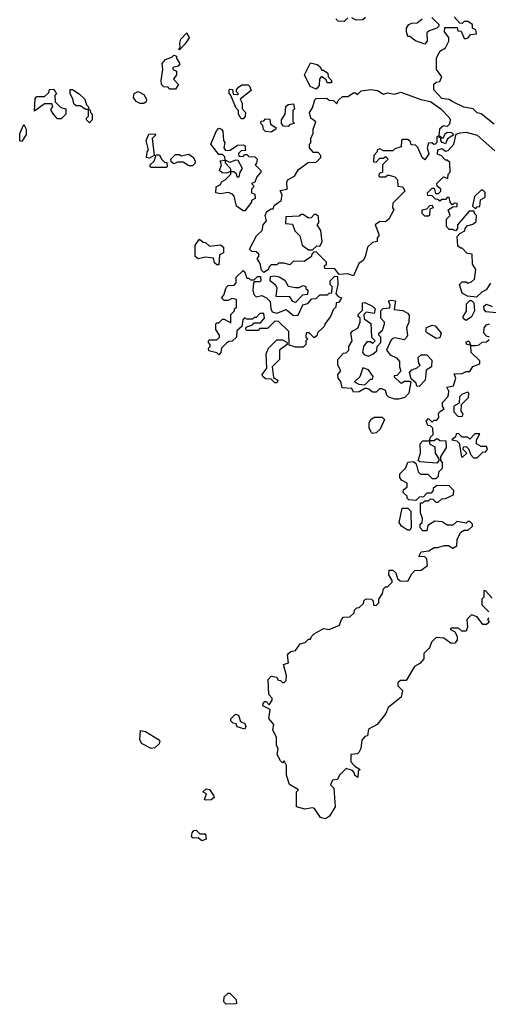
# Model space of a CAD drawing. Extents: x 2472589 to 2662339, y 701009 to 849030.
# Tile 315 of 406: x 2620043 to 2622544, y 710910 to 716170. Entities that reach past the tile are written whole.
import ezdxf

# ---------------------------------------------------------------- set-up
doc = ezdxf.new("R2010")
doc.units = 0

msp = doc.modelspace()

# ---------------------------------------------------------------- linework, layer by layer
at = {"layer": '0CON05XD'}
for points in [[(2621795, 716180), (2621775, 716160), (2621743, 716163), (2621730, 716175)], [(2621888.3, 716181.7), (2621875, 716170), (2621838.3, 716168.3), (2621815, 716180)], [(2622241.7, 716181.7), (2622280, 716145), (2622280, 716135), (2622270, 716125), (2622228.3, 716111.7), (2622215, 716100), (2622216.7, 716055), (2622205, 716040), (2622155, 716057.5), (2622125, 716080), (2622115, 716080), (2622107.5, 716105), (2622107.5, 716125), (2622120, 716145), (2622135, 716152.5), (2622165, 716153.3), (2622190, 716175)], [(2622575, 715612.5), (2622505, 715667.5), (2622485, 715672.5), (2622463.8, 715693.8), (2622412.7, 715702.7), (2622355, 715731.2), (2622335, 715743.8), (2622295, 715750), (2622253.8, 715795), (2622253.9, 715826.1), (2622265, 715837.5), (2622285, 715840), (2622296.2, 715865), (2622267.5, 715905), (2622266.7, 715965), (2622285, 716002.5), (2622315, 716020), (2622332.5, 716055), (2622332.5, 716075), (2622310, 716105), (2622311.7, 716128.3), (2622378.3, 716128.3), (2622381.7, 716111.7), (2622398.3, 716108.3), (2622415, 716070), (2622425, 716070), (2622436.4, 716073.6), (2622448.3, 716091.7), (2622480, 716095), (2622477, 716117), (2622460, 716125), (2622460, 716145), (2622435, 716160), (2622415, 716160), (2622405, 716150), (2622391.7, 716151.7), (2622362.5, 716185)], [(2620895, 716010), (2620890, 716015), (2620900, 716020), (2620897.5, 716045), (2620903, 716067), (2620935, 716100), (2620947, 716073), (2620925, 716040), (2620895, 716010)], [(2620875, 715800), (2620845, 715800), (2620835, 715810), (2620811.7, 715811.7), (2620800, 715825), (2620797.5, 715845), (2620807.5, 715905), (2620803.3, 715936.7), (2620821.7, 715958.3), (2620855, 715970), (2620865, 715980), (2620880, 715975), (2620880, 715965), (2620897.5, 715935), (2620888.3, 715921.7), (2620860, 715915), (2620860, 715905), (2620880, 715895), (2620880, 715875), (2620863, 715853), (2620890, 715825), (2620875, 715800)], [(2621625, 715800), (2621593.3, 715813.3), (2621562.5, 715875), (2621595, 715940), (2621630.7, 715930.7), (2621645, 715920), (2621655, 715900), (2621665, 715900), (2621687.5, 715885), (2621690, 715865), (2621706.7, 715845), (2621706.7, 715833.3), (2621683, 715833), (2621678.3, 715848.3), (2621653, 715867), (2621642.5, 715855), (2621641.7, 715818.3), (2621625, 715800)], [(2620265, 715640), (2620245, 715640), (2620222.5, 715665), (2620210, 715685), (2620210, 715695), (2620220, 715705), (2620215, 715720), (2620175, 715720), (2620121.7, 715681.7), (2620125, 715750), (2620135, 715760), (2620175, 715760), (2620198.3, 715781.7), (2620201.7, 715798.3), (2620225, 715800), (2620240, 715775), (2620230, 715765), (2620231.7, 715731.7), (2620261.7, 715701.7), (2620290, 715695), (2620290, 715665), (2620265, 715640)], [(2620415, 715620), (2620400, 715635), (2620400, 715645), (2620410, 715655), (2620410, 715690), (2620395, 715690), (2620365, 715710), (2620345, 715710), (2620331.7, 715721.7), (2620327, 715747), (2620312.5, 715775), (2620311.7, 715798.3), (2620325, 715797.5), (2620360, 715775), (2620390, 715745), (2620400, 715715), (2620410, 715705), (2620410, 715690), (2620418.3, 715688.3), (2620420, 715675), (2620430, 715665), (2620430, 715635), (2620415, 715620)], [(2620705, 715722.5), (2620685, 715722.5), (2620664.1, 715734.1), (2620650, 715755), (2620653.6, 715776.4), (2620675, 715787.5), (2620705, 715770), (2620720, 715745), (2620718.3, 715731.7), (2620705, 715722.5)], [(2621235, 715640), (2621225, 715640), (2621210, 715665), (2621210, 715685), (2621198.3, 715698.3), (2621168.3, 715768.3), (2621160, 715775), (2621160, 715795), (2621165, 715800), (2621178.3, 715798.3), (2621181.7, 715771.7), (2621205, 715770), (2621210, 715775), (2621200, 715785), (2621200, 715795), (2621210.7, 715809.3), (2621228.3, 715821.7), (2621261.7, 715821.7), (2621270, 715815), (2621278.3, 715791.7), (2621220, 715745), (2621230, 715725), (2621230, 715695), (2621247.5, 715675), (2621247, 715653), (2621235, 715640)], [(2621825, 714802.5), (2621795, 714812.5), (2621748.3, 714808.3), (2621725, 714840), (2621671.7, 714841.7), (2621670, 714855), (2621680, 714865), (2621680, 714875), (2621625, 714930), (2621611.7, 714928.3), (2621600, 714915), (2621600, 714905), (2621561.7, 714878.3), (2621505, 714880), (2621485, 714860), (2621455, 714870), (2621425, 714870), (2621415, 714860), (2621385, 714860), (2621371.7, 714848.3), (2621370, 714835), (2621345, 714820), (2621333, 714833), (2621327, 714867), (2621310, 714895), (2621320, 714905), (2621318.3, 714918.3), (2621305, 714930), (2621281.7, 714931.7), (2621270, 714945), (2621307.5, 715015), (2621337.5, 715045), (2621342.5, 715075), (2621360, 715095), (2621353.3, 715125), (2621362.5, 715145), (2621385, 715160), (2621395, 715160), (2621401.7, 715178.3), (2621437.5, 715205), (2621443, 715233), (2621432.5, 715257.5), (2621470, 715265), (2621468.8, 715305), (2621475, 715317.5), (2621510, 715335), (2621530.7, 715369.3), (2621581.7, 715408.3), (2621625, 715410), (2621650, 715435), (2621650, 715445), (2621635, 715460), (2621611.7, 715461.7), (2621590, 715485), (2621590, 715505), (2621597, 715513), (2621597.5, 715535), (2621610, 715565), (2621610, 715585), (2621622.5, 715625), (2621596.7, 715645), (2621590, 715675), (2621605, 715700), (2621618.3, 715741.7), (2621625, 715750), (2621681.7, 715751.7), (2621695, 715740), (2621718.3, 715738.3), (2621735, 715720), (2621741.7, 715738.3), (2621765, 715760), (2621795, 715760), (2621825, 715780), (2621835, 715780), (2621845, 715770), (2621865, 715790), (2621915, 715797.5), (2621951.7, 715791.7), (2621985, 715772.5), (2622005, 715780), (2622043, 715773), (2622077, 715783), (2622184.3, 715744.3), (2622235, 715734), (2622290, 715695), (2622335, 715647.5), (2622340, 715635), (2622337, 715613), (2622325, 715600), (2622305, 715602.5), (2622283.9, 715586.1), (2622280, 715550), (2622288.3, 715548.3), (2622290, 715540), (2622305, 715540), (2622311.7, 715558.3), (2622325, 715570), (2622347.5, 715567.5), (2622360, 715555), (2622326.7, 715533.3), (2622315, 715507.5), (2622297.5, 715515), (2622290, 715525), (2622290, 715540), (2622281.7, 715541.7), (2622280, 715550), (2622270, 715545), (2622270, 715515), (2622260, 715505), (2622253, 715503), (2622241.7, 715511.7), (2622225, 715510), (2622217.5, 715485), (2622226.4, 715453.6), (2622205, 715422.5), (2622190, 715435), (2622168.3, 715488.3), (2622155, 715500), (2622131.7, 715501.7), (2622128.3, 715518.3), (2622115, 715530), (2622085, 715530), (2622080, 715525), (2622078.3, 715491.7), (2622045, 715480), (2622035, 715470), (2621985, 715470), (2621965, 715480), (2621950, 715475), (2621950, 715465), (2621932.5, 715445), (2621931.7, 715411.7), (2621945, 715410), (2621965, 715430), (2621985, 715430), (2621995, 715440), (2622010, 715425), (2621980, 715395), (2621980, 715355), (2621961.7, 715348.3), (2621960, 715335), (2621965, 715330), (2621995, 715330), (2622005, 715340), (2622015, 715340), (2622045, 715330), (2622060, 715315), (2622061.7, 715281.7), (2622088.3, 715278.3), (2622097.5, 715255), (2622035, 715190), (2622032.5, 715165), (2622040, 715155), (2622012.5, 715105), (2621995, 715090), (2621965, 715092.5), (2621940, 715075), (2621960, 715025), (2621960, 715015), (2621950, 715005), (2621950, 714985), (2621925, 714980), (2621900, 714955), (2621887, 714903), (2621876.4, 714883.6), (2621853, 714867), (2621825, 714802.5)], [(2621475, 715600), (2621451.7, 715601.7), (2621440, 715615), (2621440, 715635), (2621460, 715665), (2621463.6, 715706.4), (2621475, 715717.5), (2621505, 715720), (2621510, 715695), (2621500, 715685), (2621500, 715625), (2621510, 715615), (2621485, 715610), (2621475, 715600)], [(2621385, 715570), (2621355, 715572.5), (2621343.6, 715583.6), (2621340, 715605), (2621330, 715615), (2621331.7, 715628.3), (2621345, 715630), (2621355, 715640), (2621378.3, 715638.3), (2621381.7, 715611.7), (2621410, 715595), (2621410, 715585), (2621385, 715570)], [(2620055, 715520), (2620043, 715523), (2620043, 715563), (2620065, 715610), (2620077.5, 715585), (2620077, 715557), (2620055, 715520)], [(2621245, 715150), (2621235, 715150), (2621200, 715175), (2621187, 715227), (2621178.3, 715238.3), (2621155, 715247.5), (2621115, 715240), (2621090, 715245), (2621091.7, 715278.3), (2621115, 715290), (2621120, 715305), (2621140, 715315), (2621170, 715345), (2621170, 715360), (2621145, 715350), (2621123, 715353), (2621110, 715365), (2621120, 715395), (2621113, 715417), (2621140, 715420), (2621137, 715437), (2621125, 715450), (2621105, 715450), (2621062.5, 715505), (2621093, 715577), (2621105, 715590), (2621120, 715585), (2621127.5, 715575), (2621130, 715525), (2621137.5, 715515), (2621132.5, 715485), (2621141.7, 715471.7), (2621167, 715473), (2621205, 715500), (2621235, 715502.5), (2621245, 715497.5), (2621248.3, 715471.7), (2621225, 715470), (2621210, 715455), (2621211.7, 715441.7), (2621235, 715440), (2621245, 715450), (2621255, 715450), (2621265, 715440), (2621297, 715437), (2621310, 715425), (2621307, 715403), (2621300, 715395), (2621330, 715365), (2621330, 715355), (2621308.3, 715331.7), (2621298.3, 715301.7), (2621280, 715295), (2621290, 715285), (2621290, 715275), (2621280, 715265), (2621280, 715245), (2621298.3, 715238.3), (2621300, 715215), (2621280, 715205), (2621280, 715195), (2621245, 715150)], [(2620735, 715430), (2620720, 715435), (2620722.5, 715465), (2620730, 715475), (2620717.5, 715525), (2620731.7, 715558.3), (2620765, 715560), (2620770, 715555), (2620750, 715535), (2620760, 715445), (2620735, 715430)], [(2622555, 714762.5), (2622533, 714727), (2622510, 714715), (2622481.7, 714688.3), (2622433, 714693), (2622405, 714710), (2622390, 714755), (2622405, 714770), (2622425, 714770), (2622435, 714762.5), (2622455, 714770), (2622470, 714785), (2622477.5, 714835), (2622460, 714865), (2622458.3, 714918.3), (2622431.7, 714921.7), (2622405, 714950), (2622395, 714950), (2622381.7, 714961.7), (2622378.3, 715011.7), (2622391.7, 715028.3), (2622418.3, 715041.7), (2622420, 715055), (2622431.7, 715068.3), (2622461.7, 715078.3), (2622478.3, 715091.7), (2622480, 715125), (2622470, 715135), (2622468.3, 715148.3), (2622441.7, 715148.3), (2622380, 715075), (2622380, 715055), (2622368.3, 715041.7), (2622355, 715050), (2622335, 715050), (2622320, 715065), (2622320, 715105), (2622340, 715125), (2622330, 715155), (2622355, 715170), (2622378.3, 715171.7), (2622378.3, 715188.3), (2622365, 715190), (2622351.7, 715181.7), (2622340, 715195), (2622335, 715220), (2622325, 715220), (2622315, 715210), (2622295, 715210), (2622285, 715200), (2622275, 715210), (2622261.7, 715211.7), (2622245, 715230), (2622221.7, 715231.7), (2622220, 715245), (2622245, 715270), (2622255, 715270), (2622261.7, 715241.7), (2622278.3, 715241.7), (2622290, 715255), (2622290, 715265), (2622271.7, 715281.7), (2622270, 715295), (2622305, 715330), (2622328.3, 715321.7), (2622330, 715345), (2622340, 715355), (2622338.3, 715408.3), (2622325, 715420), (2622315, 715420), (2622293.6, 715443.6), (2622272.7, 715452.7), (2622274.1, 715475.9), (2622295, 715482.5), (2622315, 715467.5), (2622329.3, 715470.7), (2622360, 715505), (2622371.7, 715558.3), (2622393.3, 715566.7), (2622425, 715570), (2622485, 715553.3), (2622579.5, 715469.5)], [(2620825, 715380), (2620745, 715380), (2620740, 715385), (2620740, 715395), (2620760, 715415), (2620771.7, 715448.3), (2620788.3, 715448.3), (2620800, 715425), (2620815, 715410), (2620828.3, 715408.3), (2620830, 715385), (2620825, 715380)], [(2620965, 715390), (2620945, 715390), (2620915, 715410), (2620885, 715410), (2620865, 715400), (2620851.7, 715411.7), (2620850, 715425), (2620875, 715450), (2620895, 715450), (2620905, 715442.5), (2620945, 715452.5), (2620970, 715435), (2620980, 715415), (2620978.3, 715401.7), (2620965, 715390)], [(2621215, 715330), (2621220, 715355), (2621232.5, 715375), (2621208.3, 715418.3), (2621195, 715420), (2621165, 715407.5), (2621140, 715420), (2621140, 715405), (2621167, 715377), (2621170, 715360), (2621185, 715360), (2621198.3, 715348.3), (2621201.7, 715331.7), (2621215, 715330)], [(2622475, 715160), (2622485, 715170), (2622498.3, 715171.7), (2622501.7, 715208.3), (2622527, 715223), (2622527, 715247), (2622515, 715260), (2622505, 715260), (2622470, 715225), (2622460, 715175), (2622475, 715160)], [(2622225, 715120), (2622205, 715120), (2622190, 715135), (2622190, 715155), (2622215, 715160), (2622231.7, 715178.3), (2622245, 715180), (2622250, 715165), (2622231.7, 715158.3), (2622230, 715125), (2622225, 715120)], [(2621605, 714940), (2621628.3, 714961.7), (2621645, 714960), (2621656.4, 714983.6), (2621650, 715045), (2621630, 715075), (2621640, 715085), (2621638.3, 715118.3), (2621625, 715130), (2621615, 715130), (2621598.3, 715111.7), (2621585, 715110), (2621555, 715130), (2621545, 715130), (2621535, 715120), (2621463.6, 715116.4), (2621461.7, 715081.7), (2621498.3, 715078.3), (2621511.7, 715041.7), (2621537.5, 715015), (2621550, 714965), (2621585, 714940), (2621605, 714940)], [(2621105, 714860), (2621095, 714860), (2621081.7, 714871.7), (2621077, 714897), (2621035, 714902.5), (2620995, 714892.5), (2620980, 714905), (2620980, 714965), (2621001.7, 714998.3), (2621021.7, 714981.7), (2621035, 714980), (2621055, 714960), (2621115, 714967.5), (2621130, 714955), (2621130, 714925), (2621110, 714915), (2621105, 714860)], [(2621105, 714380), (2621095, 714390), (2621051.7, 714401.7), (2621050, 714415), (2621060, 714425), (2621060, 714435), (2621050, 714445), (2621050, 714455), (2621055, 714460), (2621095, 714460), (2621110, 714475), (2621110, 714485), (2621090, 714515), (2621090, 714545), (2621095, 714550), (2621105, 714550), (2621125, 714570), (2621135, 714570), (2621170, 714550), (2621170, 714595), (2621190, 714615), (2621190, 714625), (2621200, 714635), (2621200, 714675), (2621175, 714680), (2621155, 714670), (2621135, 714670), (2621120, 714685), (2621131.7, 714698.3), (2621145, 714740), (2621155, 714750), (2621188.3, 714751.7), (2621197.5, 714765), (2621197.5, 714795), (2621235, 714830), (2621247, 714817), (2621255, 714790), (2621265, 714790), (2621275, 714780), (2621295, 714780), (2621311.7, 714798.3), (2621328.3, 714798.3), (2621330, 714775), (2621325, 714770), (2621295, 714770), (2621290, 714765), (2621287.5, 714725), (2621293, 714703), (2621305, 714690), (2621335, 714697.5), (2621360, 714685), (2621380, 714665), (2621382.5, 714625), (2621390, 714610), (2621415, 714602.5), (2621465, 714622.5), (2621505, 714590), (2621528.3, 714591.7), (2621553.3, 714646.7), (2621580, 714655), (2621601.7, 714678.3), (2621625, 714680), (2621645, 714700), (2621685, 714700), (2621695, 714710), (2621708.3, 714711.7), (2621710, 714745), (2621700, 714755), (2621700, 714775), (2621725, 714800), (2621738.3, 714798.3), (2621740, 714755), (2621730, 714705), (2621741.7, 714691.7), (2621760, 714685), (2621757.5, 714675), (2621745, 714660), (2621731.7, 714658.3), (2621730, 714635), (2621715, 714620), (2621702.5, 714585), (2621673, 714547), (2621668.3, 714531.7), (2621631.7, 714498.3), (2621628.3, 714481.7), (2621615, 714470), (2621588.3, 714498.3), (2621571.7, 714498.3), (2621570, 714475), (2621580, 714465), (2621570, 714455), (2621570, 714435), (2621555, 714420), (2621515, 714420), (2621481.7, 714431.7), (2621480, 714505), (2621425, 714557.5), (2621405, 714560), (2621365, 714520), (2621325, 714520), (2621315, 714510), (2621255, 714510), (2621250, 714515), (2621251.7, 714528.3), (2621285, 714540), (2621295, 714550), (2621328.3, 714551.7), (2621350, 714575), (2621345, 714600), (2621325, 714600), (2621305, 714580), (2621295, 714580), (2621285, 714570), (2621255, 714570), (2621243, 714577), (2621233, 714567), (2621228.3, 714531.7), (2621201.7, 714508.3), (2621200, 714475), (2621177, 714453), (2621158.3, 714451.7), (2621147, 714443), (2621120, 714415), (2621117, 714393), (2621105, 714380)], [(2621515, 714660), (2621500, 714665), (2621485, 714690), (2621411.7, 714691.7), (2621417, 714737), (2621410, 714750), (2621380, 714775), (2621381.7, 714798.3), (2621405, 714802.5), (2621427, 714797), (2621458.3, 714778.3), (2621475, 714747.5), (2621515, 714740), (2621535, 714740), (2621555, 714750), (2621570, 714745), (2621570, 714735), (2621580, 714725), (2621578.3, 714701.7), (2621551.7, 714698.3), (2621515, 714660)], [(2622065, 714142.5), (2622045, 714142.5), (2622013.3, 714153.3), (2622002.5, 714165), (2621995, 714190), (2621975, 714197.5), (2621962.5, 714197.5), (2621945, 714180), (2621925, 714180), (2621907, 714197), (2621895, 714200), (2621885, 714200), (2621855, 714182.5), (2621825, 714180), (2621815, 714200), (2621763.6, 714203.6), (2621757.5, 714237.5), (2621742.5, 714255), (2621740, 714275), (2621757.5, 714295), (2621740, 714325), (2621740, 714355), (2621771.7, 714388.3), (2621785, 714390), (2621800, 714405), (2621800, 714425), (2621817.5, 714455), (2621810, 714495), (2621821.7, 714508.3), (2621848.3, 714521.7), (2621860, 714555), (2621860, 714575), (2621850, 714585), (2621850, 714595), (2621871.7, 714618.3), (2621873, 714657), (2621885, 714660), (2621925, 714640), (2621940, 714625), (2621935, 714600), (2621892.5, 714607.5), (2621880, 714595), (2621881.7, 714571.7), (2621917, 714547), (2621920, 714475), (2621940, 714455), (2621925, 714440), (2621915, 714450), (2621895, 714450), (2621877.5, 714425), (2621873, 714393), (2621881.7, 714381.7), (2621903, 714373), (2621927, 714383), (2621948.3, 714401.7), (2621950, 714425), (2621970, 714445), (2621970, 714475), (2621960, 714485), (2621960, 714495), (2621978.3, 714511.7), (2621990, 714545), (2621990, 714555), (2621970, 714575), (2621970, 714615), (2621983, 714627), (2622018.3, 714631.7), (2622020, 714645), (2622011.7, 714668.3), (2622025, 714672.5), (2622048.3, 714668.3), (2622041.7, 714621.7), (2622087, 714617), (2622113, 714603), (2622121.7, 714591.7), (2622120, 714555), (2622107.5, 714525), (2622112.5, 714485), (2622107, 714473), (2622095, 714460), (2622045, 714470), (2622033, 714467), (2622023, 714457), (2622000, 714405), (2622020.7, 714380.7), (2622053, 714363), (2622070, 714345), (2622070, 714315), (2622077, 714293), (2622055, 714270), (2622041.7, 714268.3), (2622041.7, 714261.7), (2622075, 714230), (2622085, 714230), (2622095, 714240), (2622125, 714240), (2622130, 714235), (2622120, 714175), (2622098.3, 714151.7), (2622065, 714142.5)], [(2622425, 714563.3), (2622411.7, 714571.7), (2622410, 714585), (2622427, 714613), (2622428.3, 714651.7), (2622445, 714670), (2622455, 714670), (2622467, 714657), (2622470, 714615), (2622455, 714582.5), (2622425, 714563.3)], [(2622590, 714605), (2622530.5, 714610.5), (2622521.2, 714621.2), (2622520.3, 714639.7), (2622535, 714651.2), (2622565, 714637.5)], [(2622265, 714467.5), (2622220, 714495), (2622210, 714505), (2622213.3, 714526.7), (2622245, 714537.5), (2622260, 714535), (2622292.5, 714495), (2622285, 714470), (2622265, 714467.5)], [(2622550, 714475), (2622535, 714480), (2622520, 714495), (2622522.5, 714525), (2622535, 714540), (2622550, 714545)], [(2621415, 714230), (2621405, 714230), (2621385, 714250), (2621355, 714252.5), (2621340, 714265), (2621337.5, 714275), (2621361.7, 714308.3), (2621357.5, 714385), (2621370, 714415), (2621415, 714460), (2621445, 714460), (2621468.3, 714448.3), (2621470, 714435), (2621430, 714405), (2621430, 714355), (2621390, 714315), (2621398.3, 714258.3), (2621420, 714245), (2621415, 714230)], [(2622547.5, 712975), (2622540, 712965), (2622548.3, 712951.7), (2622535, 712940), (2622515, 712940), (2622485, 712980), (2622455, 712990), (2622430, 712965), (2622432.5, 712925), (2622425, 712903.3), (2622403, 712903), (2622385, 712920), (2622345, 712920), (2622340, 712915), (2622365, 712900), (2622377, 712877), (2622377.5, 712855), (2622365, 712840), (2622345, 712837.5), (2622307, 712867), (2622265, 712870), (2622240, 712845), (2622230, 712815), (2622210, 712795), (2622200, 712785), (2622200, 712755), (2622179.3, 712730.7), (2622150, 712715), (2622105, 712640), (2622075, 712640), (2622061.7, 712628.3), (2622061.7, 712611.7), (2622086.7, 712586.7), (2622078.3, 712551.7), (2622010, 712495), (2621997, 712463), (2621950, 712405), (2621905, 712380), (2621900, 712345), (2621885, 712340), (2621868.3, 712321.7), (2621863, 712277), (2621852.5, 712255), (2621845, 712247.5), (2621810, 712245), (2621810, 712205), (2621831.7, 712181.7), (2621860, 712165), (2621850, 712155), (2621848.3, 712121.7), (2621831.7, 712131.7), (2621830, 712145), (2621818.3, 712158.3), (2621785, 712170), (2621750, 712135), (2621738.3, 712111.7), (2621711.7, 712108.3), (2621702.5, 712082.5), (2621720, 712065), (2621726.7, 711965), (2621696.2, 711915), (2621675, 711901.2), (2621648.3, 711908.3), (2621617, 711957), (2621605, 711960), (2621565, 711952.5), (2621520, 711965), (2621520, 712045), (2621530, 712055), (2621482.5, 712085), (2621466.7, 712135), (2621467.5, 712185), (2621455, 712210), (2621445, 712200), (2621435, 712210), (2621416.7, 712245), (2621422.5, 712275), (2621413.8, 712295), (2621413.3, 712335), (2621393.6, 712376.4), (2621400, 712405), (2621373, 712437), (2621380, 712485), (2621340.8, 712505), (2621342.1, 712517.9), (2621351.7, 712528.3), (2621358.3, 712528.3), (2621375, 712510), (2621390, 712535), (2621390, 712545), (2621372.5, 712565), (2621368.8, 712645), (2621385, 712663.3), (2621415, 712657.5), (2621421.7, 712641.7), (2621435, 712640), (2621445, 712630), (2621455, 712630), (2621465, 712640), (2621467.5, 712665), (2621450, 712725), (2621477.5, 712735), (2621472.5, 712775), (2621477.5, 712785), (2621490, 712795), (2621515, 712800), (2621540, 712835), (2621567, 712843), (2621585, 712860), (2621595, 712860), (2621600, 712875), (2621615, 712890), (2621665, 712917.5), (2621695, 712912.5), (2621750, 712935), (2621760, 712965), (2621771.7, 712978.3), (2621805, 712980), (2621828.3, 713001.7), (2621830, 713015), (2621841.7, 713028.3), (2621855, 713030), (2621878.3, 713051.7), (2621881.7, 713068.3), (2621893, 713077), (2621920, 713075), (2621930, 713065), (2621931.7, 713041.7), (2621945, 713040), (2621960, 713055), (2621960, 713075), (2621980, 713105), (2621985, 713130), (2621995, 713140), (2622005, 713140), (2622030, 713165), (2622030, 713175), (2622012.5, 713205), (2622015, 713230), (2622035, 713230), (2622050, 713215), (2622060, 713185), (2622073, 713173), (2622115, 713170), (2622135, 713210), (2622151.7, 713228.3), (2622185, 713230), (2622220, 713255), (2622215, 713290), (2622205, 713300), (2622172.5, 713302.5), (2622185, 713327.5), (2622227, 713333), (2622255, 713350), (2622275, 713350), (2622308.3, 713361.7), (2622331.7, 713361.7), (2622355, 713347.5), (2622375, 713360), (2622377.5, 713395), (2622397, 713433), (2622415, 713442.5), (2622437, 713443), (2622460, 713465), (2622460, 713475), (2622445, 713490), (2622435, 713490), (2622425, 713480), (2622375, 713490), (2622355, 713470), (2622325, 713470), (2622297, 713487), (2622258.3, 713491.7), (2622221.7, 713468.3), (2622215, 713440), (2622195, 713440), (2622180, 713455), (2622180, 713475), (2622190, 713485), (2622192.5, 713505), (2622182.5, 713535), (2622181.7, 713588.3), (2622195, 713590), (2622205, 713600), (2622225, 713600), (2622235, 713610), (2622248.3, 713608.3), (2622263, 713593), (2622277, 713593), (2622295, 713610), (2622315, 713612.5), (2622358.3, 713631.7), (2622360, 713655), (2622335, 713680), (2622268.3, 713681.7), (2622250, 713665), (2622250, 713655), (2622238.3, 713641.7), (2622215, 713640), (2622198.3, 713621.7), (2622175, 713620), (2622157.5, 713602.5), (2622120, 713605), (2622110, 713615), (2622110, 713625), (2622090, 713645), (2622091.7, 713658.3), (2622110, 713675), (2622110, 713695), (2622080, 713710), (2622072.5, 713725), (2622072.5, 713745), (2622103, 713777), (2622113.6, 713806.4), (2622145, 713810), (2622158.3, 713798.3), (2622170, 713755), (2622181.7, 713741.7), (2622221.7, 713741.7), (2622245, 713720), (2622265, 713720), (2622278.3, 713731.7), (2622280, 713755), (2622300, 713775), (2622300, 713805), (2622290, 713815), (2622290, 713835), (2622320, 713885), (2622318.3, 713918.3), (2622285, 713920), (2622275, 713930), (2622265, 713930), (2622255, 713920), (2622230, 713920), (2622230, 713905), (2622258.3, 713888.3), (2622260, 713855), (2622280, 713825), (2622280, 713815), (2622268.3, 713801.7), (2622178.3, 713808.3), (2622170, 713815), (2622182.5, 713855), (2622180, 713905), (2622195, 713920), (2622230, 713920), (2622235, 713940), (2622250, 713955), (2622248.3, 713988.3), (2622235, 714000), (2622221.7, 714001.7), (2622212.5, 714025), (2622225, 714040), (2622245, 714020), (2622255, 714030), (2622268.3, 714031.7), (2622280, 714045), (2622277.5, 714065), (2622282.5, 714075), (2622308.3, 714091.7), (2622300, 714105), (2622300, 714125), (2622327.5, 714155), (2622331.7, 714168.3), (2622332.5, 714185), (2622323, 714207), (2622357.5, 714215), (2622370, 714255), (2622361.7, 714278.3), (2622405, 714280), (2622425, 714290), (2622445, 714290), (2622461.7, 714318.3), (2622498.3, 714331.7), (2622498.3, 714348.3), (2622453, 714393), (2622450, 714430), (2622427, 714437), (2622425, 714450), (2622440, 714455), (2622450, 714430), (2622475, 714430), (2622495, 714432.5), (2622511.7, 714448.3), (2622535, 714450), (2622548.3, 714461.7)], [(2622175, 714210), (2622161.7, 714211.7), (2622158.3, 714228.3), (2622131.7, 714251.7), (2622122.5, 714285), (2622135, 714300), (2622165, 714310), (2622180, 714325), (2622173, 714333), (2622170, 714365), (2622185, 714380), (2622215, 714380), (2622241.7, 714351.7), (2622240, 714315), (2622211.7, 714298.3), (2622207.5, 714245), (2622175, 714210)], [(2621885, 714220), (2621915, 714250), (2621925, 714250), (2621930, 714265), (2621905, 714300), (2621875, 714310), (2621858.3, 714261.7), (2621830, 714235), (2621853, 714223), (2621885, 714220)], [(2622405, 714050), (2622410, 714065), (2622398.3, 714078.3), (2622400, 714115), (2622438.3, 714151.7), (2622440, 714175), (2622435, 714180), (2622405, 714170), (2622390, 714155), (2622388.3, 714121.7), (2622360, 714105), (2622360, 714075), (2622381.7, 714051.7), (2622405, 714050)], [(2621925, 713960), (2621920, 713965), (2621908.3, 713988.3), (2621907.5, 714015), (2621917.5, 714035), (2621935, 714047.5), (2621977, 714047), (2621990, 714035), (2621967, 713983), (2621945, 713962.5), (2621925, 713960)], [(2622485, 713830), (2622515, 713860), (2622528.3, 713861.7), (2622540, 713875), (2622535, 713890), (2622505, 713890), (2622480, 713905), (2622480, 713925), (2622498.3, 713958.3), (2622471.7, 713958.3), (2622445, 713930), (2622435, 713940), (2622405, 713940), (2622385, 713960), (2622371.7, 713958.3), (2622368.3, 713941.7), (2622350, 713925), (2622375, 713920), (2622388.3, 713908.3), (2622400, 713835), (2622407, 713833), (2622430, 713855), (2622410, 713875), (2622411.7, 713888.3), (2622425, 713890), (2622438.3, 713878.3), (2622450, 713845), (2622465, 713830), (2622485, 713830)], [(2622125, 713442.5), (2622113, 713443), (2622080, 713465), (2622067.5, 713485), (2622085, 713560), (2622115, 713560), (2622130, 713545), (2622132.5, 713455), (2622125, 713442.5)], [(2622565, 713080), (2622528.3, 713118.3), (2622520, 713120), (2622520, 713085), (2622510, 713075), (2622510, 713045), (2622547, 713007)], [(2621245, 712380), (2621203, 712393), (2621198.3, 712408.3), (2621181.7, 712411.7), (2621170, 712425), (2621170, 712435), (2621195, 712460), (2621210, 712455), (2621221.7, 712421.7), (2621245, 712410), (2621250, 712395), (2621245, 712380)], [(2620745, 712277.5), (2620693.6, 712303.6), (2620683.3, 712325), (2620687.5, 712372.5), (2620715, 712367.5), (2620784.2, 712325), (2620790, 712315), (2620787.9, 712302.1), (2620765, 712280), (2620745, 712277.5)], [(2621035, 712000), (2621030, 712005), (2621040, 712035), (2621020, 712045), (2621038.3, 712061.7), (2621055, 712057.5), (2621077.5, 712025), (2621080, 712015), (2621065, 712002.5), (2621035, 712000)], [(2621015, 711782.5), (2620995, 711800), (2620968.3, 711798.3), (2620960, 711805), (2620963, 711827), (2620971.7, 711838.3), (2620985, 711840), (2621005, 711820), (2621035, 711820), (2621038.3, 711791.7), (2621015, 711782.5)], [(2621145, 710910), (2621133, 710923), (2621135, 710950), (2621155, 710970), (2621165, 710970), (2621197.5, 710935), (2621200, 710915), (2621195, 710912.5), (2621145, 710910)]]:
    msp.add_lwpolyline(points, dxfattribs=at)

doc.saveas('drawing.dxf')
